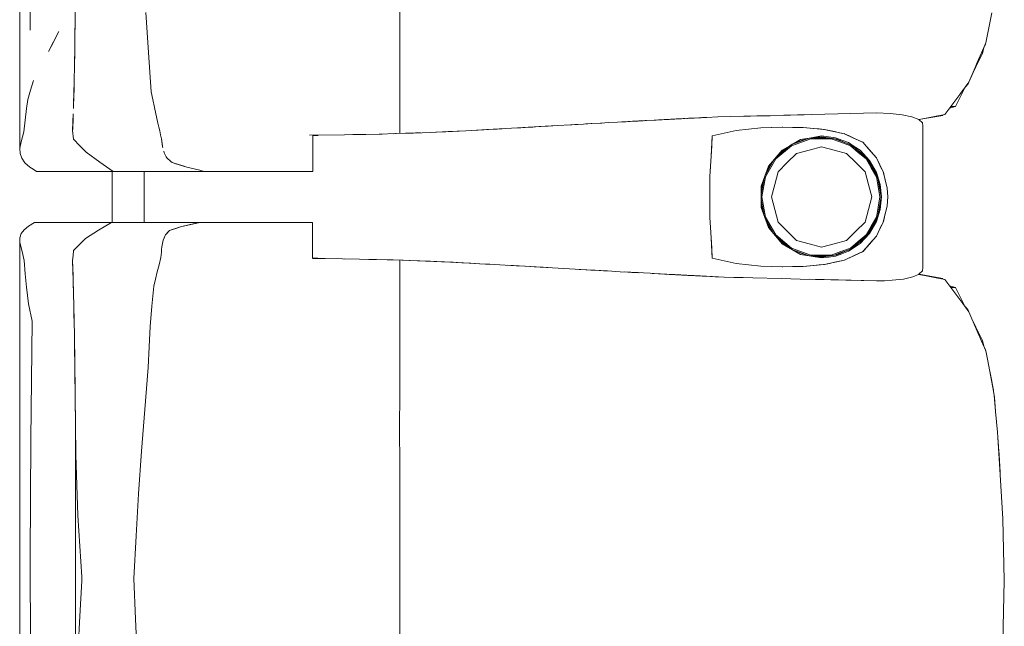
# Model space of a CAD drawing. Header units: millimetres. Extents: x -261 to 187, y -214 to 106.
# Tile 914 of 1056: x -201.013 to -200.241, y 14.721 to 15.196. Entities that reach past the tile are written whole.
import ezdxf

# ---------------------------------------------------------------- set-up
doc = ezdxf.new("R2010")
doc.units = ezdxf.units.MM
doc.header["$LTSCALE"] = 0.005
doc.header["$MEASUREMENT"] = 0
doc.layers.add('IFC-Elemento de mobília-Contorno', color=9, linetype='Continuous', lineweight=5)
doc.layers.add('IFC-Laje-Contorno', color=9, linetype='Continuous', lineweight=5)

msp = doc.modelspace()

# ---------------------------------------------------------------- linework, layer by layer
at = {"layer": 'IFC-Elemento de mobília-Contorno', "lineweight": 5}
for p, q in [((-201.01273, 15.26335), (-201.01265, 15.09573)), ((-201.00464, 15.18825), (-201.00421, 15.23505)), ((-200.71487, 15.19132), (-200.71487, 15.22579)), ((-200.96933, 15.19461), (-200.96921, 15.20487)), ((-200.9139, 15.20222), (-200.91165, 15.17071)), ((-200.25547, 15.17831), (-200.25081, 15.20184)), ((-200.96949, 15.1828), (-200.96933, 15.19461)), ((-200.96948, 15.1831), (-200.9694, 15.18975)), ((-200.71487, 15.19132), (-200.71486, 15.14941)), ((-200.25547, 15.17831), (-200.25236, 15.194)), ((-200.25392, 15.18615), (-200.25236, 15.194)), ((-200.99004, 15.17155), (-200.98206, 15.18727)), ((-200.98605, 15.17941), (-200.98206, 15.18727)), ((-200.96964, 15.171), (-200.96949, 15.1828)), ((-200.96953, 15.1796), (-200.96948, 15.1831)), ((-200.25547, 15.17831), (-200.25392, 15.18615)), ((-200.99004, 15.17155), (-200.98605, 15.17941)), ((-200.26871, 15.14753), (-200.25547, 15.17831)), ((-200.2654, 15.15523), (-200.25547, 15.17831)), ((-200.25878, 15.17061), (-200.25547, 15.17831)), ((-200.25802, 15.17003), (-200.25706, 15.17461)), ((-200.2572, 15.17394), (-200.25577, 15.17719)), ((-200.25577, 15.17719), (-200.25562, 15.17797)), ((-200.96982, 15.16009), (-200.96964, 15.171)), ((-200.96978, 15.16222), (-200.9697, 15.16759)), ((-200.91165, 15.17071), (-200.91071, 15.15539)), ((-200.26209, 15.16292), (-200.25878, 15.17061)), ((-200.26066, 15.16485), (-200.25802, 15.17003)), ((-200.25878, 15.17061), (-200.25876, 15.17067)), ((-200.97001, 15.14917), (-200.96982, 15.16009)), ((-200.96987, 15.15715), (-200.96978, 15.16222)), ((-200.26556, 15.15486), (-200.2633, 15.15967)), ((-200.2654, 15.15523), (-200.26209, 15.16292)), ((-200.2654, 15.15522), (-200.2633, 15.15967)), ((-200.2633, 15.15967), (-200.26066, 15.16485)), ((-200.2633, 15.15967), (-200.26066, 15.16485)), ((-200.91071, 15.15539), (-200.90978, 15.14007)), ((-200.26871, 15.14753), (-200.2654, 15.15523)), ((-201.0044, 15.1413), (-201.0019, 15.14879)), ((-200.97031, 15.13803), (-200.97001, 15.14917)), ((-200.97017, 15.14153), (-200.97008, 15.14654)), ((-200.71487, 15.10733), (-200.71486, 15.14941)), ((-200.27582, 15.13803), (-200.26871, 15.14753)), ((-200.27384, 15.13894), (-200.27121, 15.14412)), ((-200.27136, 15.14382), (-200.26931, 15.14637)), ((-200.27136, 15.14382), (-200.26931, 15.14637)), ((-200.27136, 15.14382), (-200.26931, 15.14637)), ((-200.27121, 15.14412), (-200.27109, 15.14435)), ((-200.26931, 15.14637), (-200.26893, 15.14724)), ((-200.26931, 15.14637), (-200.26893, 15.14724)), ((-201.00628, 15.13398), (-201.0044, 15.1413)), ((-200.97062, 15.12689), (-200.97031, 15.13803)), ((-200.97046, 15.13272), (-200.97017, 15.14153)), ((-200.90978, 15.14007), (-200.90845, 15.1339)), ((-200.27819, 15.13486), (-200.27582, 15.13803)), ((-200.27648, 15.13375), (-200.27384, 15.13894)), ((-200.27582, 15.13803), (-200.27345, 15.1412)), ((-201.00746, 15.12688), (-201.00628, 15.13398)), ((-200.90845, 15.1339), (-200.90711, 15.12773)), ((-200.28529, 15.12535), (-200.28293, 15.12852)), ((-200.28389, 15.12722), (-200.27912, 15.12857)), ((-200.28293, 15.12852), (-200.27819, 15.13486)), ((-200.28293, 15.12852), (-200.27912, 15.12857)), ((-200.27912, 15.12857), (-200.27648, 15.13375)), ((-201.00849, 15.11778), (-201.00746, 15.12688)), ((-200.971, 15.11614), (-200.97078, 15.12263)), ((-200.97091, 15.11889), (-200.97086, 15.12035)), ((-200.90711, 15.12773), (-200.90445, 15.1154)), ((-200.47408, 15.11997), (-200.46546, 15.12041)), ((-200.46546, 15.12041), (-200.45523, 15.12064)), ((-200.45523, 15.12064), (-200.445, 15.12086)), ((-200.445, 15.12086), (-200.42455, 15.12131)), ((-200.445, 15.12086), (-200.42966, 15.1212)), ((-200.445, 15.12086), (-200.43989, 15.12098)), ((-200.43989, 15.12098), (-200.43478, 15.12109)), ((-200.43478, 15.12109), (-200.42966, 15.1212)), ((-200.42966, 15.1212), (-200.42455, 15.12131)), ((-200.42455, 15.12131), (-200.41382, 15.12161)), ((-200.41382, 15.12161), (-200.40846, 15.12176)), ((-200.40846, 15.12176), (-200.39772, 15.12206)), ((-200.40846, 15.12176), (-200.40309, 15.12191)), ((-200.40309, 15.12191), (-200.39236, 15.12221)), ((-200.40309, 15.12191), (-200.39772, 15.12206)), ((-200.39236, 15.12221), (-200.38163, 15.12251)), ((-200.38163, 15.12251), (-200.34113, 15.12341)), ((-200.36138, 15.12296), (-200.34113, 15.12341)), ((-200.36138, 15.12296), (-200.35125, 15.12319)), ((-200.35125, 15.12319), (-200.34113, 15.12341)), ((-200.34113, 15.12341), (-200.33032, 15.12306)), ((-200.33032, 15.12306), (-200.32089, 15.12208)), ((-200.32089, 15.12208), (-200.31333, 15.12048)), ((-200.31333, 15.12048), (-200.308, 15.1183)), ((-200.30791, 15.11822), (-200.29707, 15.12016)), ((-200.3049, 15.11876), (-200.28923, 15.12155)), ((-200.3049, 15.11876), (-200.29707, 15.12016)), ((-200.30336, 15.11918), (-200.29551, 15.12068)), ((-200.29707, 15.12016), (-200.28923, 15.12155)), ((-200.29551, 15.12068), (-200.28766, 15.12218)), ((-200.28923, 15.12155), (-200.28892, 15.12195)), ((-200.28923, 15.12155), (-200.28892, 15.12195)), ((-200.28923, 15.12155), (-200.28894, 15.12194)), ((-200.28766, 15.12218), (-200.28529, 15.12535)), ((-201.00952, 15.10868), (-201.00849, 15.11778)), ((-200.97122, 15.10966), (-200.971, 15.11614)), ((-200.97121, 15.1109), (-200.97091, 15.11889)), ((-200.90445, 15.1154), (-200.90371, 15.11237)), ((-200.6142, 15.11222), (-200.60031, 15.11303)), ((-200.6142, 15.11222), (-200.6106, 15.11243)), ((-200.61274, 15.11231), (-200.59123, 15.11356)), ((-200.60557, 15.11272), (-200.59123, 15.11356)), ((-200.60557, 15.11272), (-200.5984, 15.11314)), ((-200.5984, 15.11314), (-200.59123, 15.11356)), ((-200.59123, 15.11356), (-200.5709, 15.11472)), ((-200.58445, 15.11394), (-200.5709, 15.11472)), ((-200.58445, 15.11394), (-200.57768, 15.11433)), ((-200.57768, 15.11433), (-200.5709, 15.11472)), ((-200.5709, 15.11472), (-200.56412, 15.11511)), ((-200.5709, 15.11472), (-200.56895, 15.11483)), ((-200.56895, 15.11483), (-200.56484, 15.11507)), ((-200.56851, 15.11486), (-200.56484, 15.11507)), ((-200.5675, 15.11491), (-200.56484, 15.11507)), ((-200.56484, 15.11507), (-200.55636, 15.11554)), ((-200.56484, 15.11507), (-200.5567, 15.11552)), ((-200.56412, 15.11511), (-200.55747, 15.11548)), ((-200.55747, 15.11548), (-200.55081, 15.11585)), ((-200.55747, 15.11548), (-200.55414, 15.11566)), ((-200.5567, 15.11552), (-200.55414, 15.11566)), ((-200.55414, 15.11566), (-200.55081, 15.11585)), ((-200.55081, 15.11585), (-200.54416, 15.11622)), ((-200.54416, 15.11622), (-200.54083, 15.11641)), ((-200.54083, 15.11641), (-200.5375, 15.11659)), ((-200.5375, 15.11659), (-200.53412, 15.11678)), ((-200.53615, 15.11667), (-200.53227, 15.11688)), ((-200.53415, 15.11678), (-200.53227, 15.11688)), ((-200.53412, 15.11678), (-200.52227, 15.11742)), ((-200.53412, 15.11678), (-200.53073, 15.11696)), ((-200.53227, 15.11688), (-200.5302, 15.11699)), ((-200.53073, 15.11696), (-200.52227, 15.11742)), ((-200.53073, 15.11696), (-200.52396, 15.11733)), ((-200.5302, 15.11699), (-200.52812, 15.11711)), ((-200.52812, 15.11711), (-200.52694, 15.11717)), ((-200.52762, 15.11713), (-200.5258, 15.11723)), ((-200.52735, 15.11715), (-200.52672, 15.11718)), ((-200.52396, 15.11733), (-200.52227, 15.11742)), ((-200.52284, 15.11739), (-200.52133, 15.11747)), ((-200.52237, 15.11741), (-200.51549, 15.11779)), ((-200.51549, 15.11779), (-200.5138, 15.11788)), ((-200.5138, 15.11788), (-200.51211, 15.11797)), ((-200.51211, 15.11797), (-200.51042, 15.11807)), ((-200.51042, 15.11807), (-200.50904, 15.11814)), ((-200.50904, 15.11814), (-200.50767, 15.11821)), ((-200.50767, 15.11821), (-200.50356, 15.11843)), ((-200.50767, 15.11821), (-200.50493, 15.11835)), ((-200.50767, 15.11821), (-200.50531, 15.11833)), ((-200.50372, 15.11842), (-200.50144, 15.11854)), ((-200.50356, 15.11843), (-200.49122, 15.11908)), ((-200.50356, 15.11843), (-200.49808, 15.11872)), ((-200.50356, 15.11843), (-200.49945, 15.11865)), ((-200.50356, 15.11843), (-200.50082, 15.11857)), ((-200.50356, 15.11843), (-200.50219, 15.1185)), ((-200.50257, 15.11848), (-200.5022, 15.1185)), ((-200.5022, 15.1185), (-200.50118, 15.11855)), ((-200.50219, 15.1185), (-200.50082, 15.11857)), ((-200.50115, 15.11855), (-200.49909, 15.11867)), ((-200.50115, 15.11855), (-200.49945, 15.11865)), ((-200.49952, 15.11864), (-200.49808, 15.11872)), ((-200.49909, 15.11867), (-200.49702, 15.11877)), ((-200.49808, 15.11872), (-200.49122, 15.11908)), ((-200.49808, 15.11872), (-200.49533, 15.11886)), ((-200.49808, 15.11872), (-200.49671, 15.11879)), ((-200.49702, 15.11877), (-200.49689, 15.11878)), ((-200.49671, 15.11879), (-200.49533, 15.11886)), ((-200.49533, 15.11886), (-200.49122, 15.11908)), ((-200.49533, 15.11886), (-200.49191, 15.11904)), ((-200.49533, 15.11886), (-200.49396, 15.11894)), ((-200.49396, 15.11894), (-200.49259, 15.11901)), ((-200.49259, 15.11901), (-200.49122, 15.11908)), ((-200.49191, 15.11904), (-200.49122, 15.11908)), ((-200.49122, 15.11908), (-200.48848, 15.11923)), ((-200.48985, 15.11915), (-200.48848, 15.11923)), ((-200.48985, 15.11915), (-200.48917, 15.11919)), ((-200.48917, 15.11919), (-200.48848, 15.11923)), ((-200.48848, 15.11923), (-200.48758, 15.11927)), ((-200.48758, 15.11927), (-200.48578, 15.11937)), ((-200.48758, 15.11927), (-200.48668, 15.11932)), ((-200.48668, 15.11932), (-200.48578, 15.11937)), ((-200.48578, 15.11937), (-200.47858, 15.11974)), ((-200.48578, 15.11937), (-200.48398, 15.11946)), ((-200.48578, 15.11937), (-200.48488, 15.11941)), ((-200.48488, 15.11941), (-200.48398, 15.11946)), ((-200.48398, 15.11946), (-200.48173, 15.11957)), ((-200.48398, 15.11946), (-200.48308, 15.1195)), ((-200.48038, 15.11965), (-200.47948, 15.11969)), ((-200.48038, 15.11965), (-200.47993, 15.11967)), ((-200.47948, 15.11969), (-200.47723, 15.11981)), ((-200.47948, 15.11969), (-200.47768, 15.11978)), ((-200.47858, 15.11974), (-200.47723, 15.11981)), ((-200.47858, 15.11974), (-200.47768, 15.11978)), ((-200.47858, 15.11974), (-200.47813, 15.11976)), ((-200.47723, 15.11981), (-200.47588, 15.11988)), ((-200.47678, 15.11983), (-200.47543, 15.1199)), ((-200.47678, 15.11983), (-200.47588, 15.11988)), ((-200.47543, 15.1199), (-200.47453, 15.11994)), ((-200.47543, 15.1199), (-200.47498, 15.11992)), ((-200.47498, 15.11992), (-200.47453, 15.11994)), ((-200.47453, 15.11994), (-200.47408, 15.11997)), ((-200.308, 15.1183), (-200.30336, 15.11918)), ((-200.308, 15.1183), (-200.3051, 15.11572)), ((-200.30791, 15.11822), (-200.3049, 15.11876)), ((-200.3051, 15.11572), (-200.30471, 15.11297)), ((-200.30473, 15.00238), (-200.30471, 15.11297)), ((-201.0116, 15.10082), (-201.01056, 15.10474)), ((-201.01056, 15.10474), (-201.00952, 15.10868)), ((-200.97122, 15.10966), (-200.97065, 15.10294)), ((-200.97121, 15.1109), (-200.97119, 15.11061)), ((-200.90371, 15.11237), (-200.90298, 15.10933)), ((-200.90298, 15.10933), (-200.90225, 15.1063)), ((-200.90225, 15.1063), (-200.90151, 15.10327)), ((-200.7855, 15.10592), (-200.75807, 15.10633)), ((-200.78305, 15.10573), (-200.78087, 15.10573)), ((-200.78305, 15.09092), (-200.78305, 15.10573)), ((-200.78087, 15.10573), (-200.77889, 15.10573)), ((-200.75817, 15.10632), (-200.74454, 15.10659)), ((-200.75156, 15.10645), (-200.74145, 15.10666)), ((-200.74454, 15.10659), (-200.73102, 15.10684)), ((-200.74145, 15.10666), (-200.72848, 15.10692)), ((-200.73102, 15.10684), (-200.71752, 15.10724)), ((-200.71957, 15.10718), (-200.71805, 15.10723)), ((-200.71805, 15.10723), (-200.71025, 15.10748)), ((-200.71752, 15.10724), (-200.70403, 15.10764)), ((-200.71025, 15.10748), (-200.70245, 15.10774)), ((-200.70403, 15.10764), (-200.69046, 15.10821)), ((-200.70245, 15.10774), (-200.69868, 15.10787)), ((-200.69046, 15.10821), (-200.67689, 15.10879)), ((-200.68649, 15.10838), (-200.67865, 15.10875)), ((-200.67865, 15.10875), (-200.6682, 15.10925)), ((-200.67689, 15.10879), (-200.66292, 15.10952)), ((-200.66292, 15.10952), (-200.64895, 15.11024)), ((-200.65477, 15.10994), (-200.64667, 15.11039)), ((-200.64895, 15.11024), (-200.64168, 15.11065)), ((-200.64667, 15.11039), (-200.63846, 15.11084)), ((-200.64667, 15.11039), (-200.63867, 15.11083)), ((-200.64168, 15.11065), (-200.62717, 15.11148)), ((-200.63867, 15.11083), (-200.63443, 15.11107)), ((-200.62717, 15.11148), (-200.61991, 15.11189)), ((-200.62717, 15.11148), (-200.62243, 15.11175)), ((-200.62243, 15.11175), (-200.6142, 15.11222)), ((-200.61991, 15.11189), (-200.61274, 15.11231)), ((-200.47078, 15.08964), (-200.46985, 15.10563)), ((-200.47031, 15.09764), (-200.46985, 15.10563)), ((-200.46985, 15.10563), (-200.45103, 15.1097)), ((-200.46985, 15.10563), (-200.46044, 15.10766)), ((-200.46044, 15.10766), (-200.45103, 15.1097)), ((-200.45103, 15.1097), (-200.43173, 15.11175)), ((-200.45103, 15.1097), (-200.44138, 15.11073)), ((-200.44138, 15.11073), (-200.43173, 15.11175)), ((-200.43173, 15.11175), (-200.41463, 15.1123)), ((-200.43173, 15.11175), (-200.42332, 15.11203)), ((-200.42332, 15.11203), (-200.4149, 15.1123)), ((-200.41495, 15.1123), (-200.40685, 15.11217)), ((-200.4149, 15.1123), (-200.41484, 15.11229)), ((-200.41463, 15.1123), (-200.3987, 15.11203)), ((-200.40685, 15.11217), (-200.39879, 15.11203)), ((-200.39879, 15.11203), (-200.3905, 15.11129)), ((-200.3987, 15.11203), (-200.39032, 15.11127)), ((-200.39553, 15.10347), (-200.38417, 15.10474)), ((-200.39237, 15.10402), (-200.38417, 15.1054)), ((-200.3905, 15.11129), (-200.38221, 15.11055)), ((-200.39032, 15.11127), (-200.38613, 15.11089)), ((-200.38613, 15.11089), (-200.38194, 15.11052)), ((-200.38417, 15.1054), (-200.37874, 15.10472)), ((-200.38417, 15.10474), (-200.37207, 15.10303)), ((-200.38252, 15.11058), (-200.38215, 15.11054)), ((-200.38221, 15.11055), (-200.36623, 15.10716)), ((-200.38194, 15.11052), (-200.37797, 15.10967)), ((-200.37874, 15.10472), (-200.37331, 15.10404)), ((-200.37797, 15.10967), (-200.37397, 15.1088)), ((-200.374, 15.10881), (-200.37003, 15.10796)), ((-200.37003, 15.10796), (-200.36606, 15.10711)), ((-200.36651, 15.10722), (-200.36606, 15.10711)), ((-200.36623, 15.10716), (-200.35901, 15.10382)), ((-200.36606, 15.10711), (-200.36242, 15.1054)), ((-200.36242, 15.1054), (-200.35878, 15.10369)), ((-201.01265, 15.09573), (-201.0116, 15.10082)), ((-200.97065, 15.10294), (-200.96561, 15.09781)), ((-200.96561, 15.09781), (-200.96056, 15.09269)), ((-200.90151, 15.10327), (-200.90135, 15.10177)), ((-200.90151, 15.10327), (-200.90085, 15.09729)), ((-200.90118, 15.10028), (-200.90101, 15.09879)), ((-200.90118, 15.10028), (-200.90085, 15.09729)), ((-200.90101, 15.09879), (-200.90085, 15.09729)), ((-200.90085, 15.09729), (-200.9005, 15.09604)), ((-200.4717, 15.07365), (-200.47031, 15.09764)), ((-200.47078, 15.08964), (-200.47031, 15.09764)), ((-200.42004, 15.08744), (-200.40773, 15.09774)), ((-200.41898, 15.0894), (-200.40977, 15.0971)), ((-200.4157, 15.09307), (-200.40717, 15.09887)), ((-200.41504, 15.09438), (-200.4078, 15.09851)), ((-200.4078, 15.09851), (-200.40056, 15.10264)), ((-200.40773, 15.09774), (-200.39265, 15.10321)), ((-200.40736, 15.09874), (-200.39381, 15.10366)), ((-200.40574, 15.09969), (-200.39553, 15.10347)), ((-200.40056, 15.10264), (-200.39237, 15.10402)), ((-200.39401, 15.09435), (-200.38417, 15.09699)), ((-200.39265, 15.10321), (-200.37662, 15.10321)), ((-200.39055, 15.10403), (-200.37913, 15.10403)), ((-200.38417, 15.09699), (-200.37433, 15.09435)), ((-200.37662, 15.10321), (-200.36909, 15.10047)), ((-200.37481, 15.10341), (-200.36882, 15.10124)), ((-200.37331, 15.10404), (-200.36818, 15.10213)), ((-200.37207, 15.10303), (-200.36083, 15.09827)), ((-200.36909, 15.10047), (-200.36155, 15.09773)), ((-200.36882, 15.10124), (-200.36197, 15.09875)), ((-200.36818, 15.10213), (-200.36306, 15.10022)), ((-200.36306, 15.10022), (-200.35851, 15.09719)), ((-200.36155, 15.09773), (-200.35539, 15.09257)), ((-200.36103, 15.09836), (-200.35488, 15.0932)), ((-200.36083, 15.09827), (-200.35118, 15.09077)), ((-200.35901, 15.10382), (-200.35178, 15.10048)), ((-200.35878, 15.10369), (-200.3515, 15.10027)), ((-200.35851, 15.09719), (-200.35397, 15.09416)), ((-200.35215, 15.10064), (-200.3515, 15.10027)), ((-200.35178, 15.10048), (-200.34912, 15.09743)), ((-200.3515, 15.10027), (-200.34891, 15.09727)), ((-200.34912, 15.09743), (-200.34113, 15.08827)), ((-200.34891, 15.09727), (-200.34372, 15.09127)), ((-200.34891, 15.09727), (-200.34631, 15.09427)), ((-201.01265, 15.09573), (-201.0125, 15.09162)), ((-201.0125, 15.09162), (-201.01113, 15.08791)), ((-200.96056, 15.09269), (-200.95002, 15.08484)), ((-200.89982, 15.09352), (-200.89948, 15.09226)), ((-200.89948, 15.09226), (-200.89899, 15.09124)), ((-200.89899, 15.09124), (-200.8985, 15.09021)), ((-200.8985, 15.09021), (-200.89801, 15.08918)), ((-200.78305, 15.07768), (-200.78305, 15.09092)), ((-200.4717, 15.07365), (-200.47078, 15.08964)), ((-200.47124, 15.08165), (-200.47078, 15.08964)), ((-200.42578, 15.08164), (-200.41504, 15.09438)), ((-200.42332, 15.08455), (-200.4157, 15.09307)), ((-200.41105, 15.08452), (-200.40385, 15.09172)), ((-200.40385, 15.09172), (-200.39401, 15.09435)), ((-200.37433, 15.09435), (-200.3645, 15.09172)), ((-200.3645, 15.09172), (-200.3573, 15.08452)), ((-200.35539, 15.09257), (-200.34923, 15.08742)), ((-200.35488, 15.0932), (-200.34978, 15.08893)), ((-200.35397, 15.09416), (-200.34653, 15.08619)), ((-200.35118, 15.09077), (-200.34378, 15.08105)), ((-200.34631, 15.09427), (-200.34372, 15.09127)), ((-200.34372, 15.09127), (-200.34113, 15.08827)), ((-201.01113, 15.08791), (-201.00864, 15.08435)), ((-201.00864, 15.08435), (-201.0048, 15.08095)), ((-200.95002, 15.08484), (-200.93951, 15.07768)), ((-200.89801, 15.08918), (-200.89752, 15.08816)), ((-200.89752, 15.08816), (-200.89421, 15.08546)), ((-200.89752, 15.08816), (-200.89642, 15.08726)), ((-200.89642, 15.08726), (-200.89531, 15.08636)), ((-200.89531, 15.08636), (-200.89421, 15.08546)), ((-200.89421, 15.08546), (-200.8931, 15.08456)), ((-200.8931, 15.08456), (-200.8817, 15.08105)), ((-200.8931, 15.08456), (-200.89025, 15.08368)), ((-200.89025, 15.08368), (-200.8817, 15.08105)), ((-200.8874, 15.08281), (-200.8817, 15.08105)), ((-200.8874, 15.08281), (-200.88454, 15.08193)), ((-200.88454, 15.08193), (-200.8817, 15.08105)), ((-200.4717, 15.07365), (-200.47124, 15.08165)), ((-200.42864, 15.07381), (-200.42578, 15.08164)), ((-200.42823, 15.07495), (-200.42148, 15.0866)), ((-200.42811, 15.0735), (-200.42004, 15.08744)), ((-200.42785, 15.07597), (-200.42329, 15.08459)), ((-200.41825, 15.07731), (-200.41105, 15.08452)), ((-200.3573, 15.08452), (-200.35009, 15.07731)), ((-200.34923, 15.08742), (-200.3452, 15.08045)), ((-200.34726, 15.08562), (-200.34451, 15.08087)), ((-200.34653, 15.08619), (-200.34113, 15.07679)), ((-200.34113, 15.08827), (-200.33983, 15.08558)), ((-200.34113, 15.08827), (-200.33843, 15.08262)), ((-200.34113, 15.08827), (-200.33978, 15.08544)), ((-200.33983, 15.08558), (-200.33852, 15.08288)), ((-200.33978, 15.08544), (-200.33843, 15.08262)), ((-200.33852, 15.08288), (-200.33722, 15.08019)), ((-200.33843, 15.08262), (-200.33572, 15.07697)), ((-200.33843, 15.08262), (-200.33707, 15.07979)), ((-201.0048, 15.08095), (-201.00214, 15.07932)), ((-201.00214, 15.07932), (-200.99948, 15.07768)), ((-200.99948, 15.07768), (-200.93951, 15.07768)), ((-200.93951, 15.07768), (-200.89824, 15.07768)), ((-200.91528, 15.0376), (-200.91528, 15.07768)), ((-200.89824, 15.07768), (-200.86818, 15.07768)), ((-200.8817, 15.08105), (-200.87156, 15.07852)), ((-200.87831, 15.08021), (-200.87156, 15.07852)), ((-200.87156, 15.07852), (-200.86818, 15.07768)), ((-200.86818, 15.07768), (-200.8662, 15.07768)), ((-200.8662, 15.07768), (-200.86424, 15.07768)), ((-200.86424, 15.07768), (-200.86231, 15.07768)), ((-200.86231, 15.07768), (-200.86039, 15.07768)), ((-200.86039, 15.07768), (-200.85847, 15.07768)), ((-200.85847, 15.07768), (-200.85655, 15.07768)), ((-200.85655, 15.07768), (-200.85462, 15.07768)), ((-200.85462, 15.07768), (-200.85267, 15.07768)), ((-200.85267, 15.07768), (-200.85069, 15.07768)), ((-200.85069, 15.07768), (-200.84868, 15.07768)), ((-200.84868, 15.07768), (-200.84662, 15.07768)), ((-200.84662, 15.07768), (-200.84452, 15.07768)), ((-200.84452, 15.07768), (-200.84236, 15.07768)), ((-200.84236, 15.07768), (-200.84018, 15.07768)), ((-200.84018, 15.07768), (-200.83798, 15.07768)), ((-200.83798, 15.07768), (-200.83579, 15.07768)), ((-200.83579, 15.07768), (-200.83364, 15.07768)), ((-200.83364, 15.07768), (-200.83154, 15.07768)), ((-200.83154, 15.07768), (-200.8295, 15.07768)), ((-200.8295, 15.07768), (-200.82756, 15.07768)), ((-200.82756, 15.07768), (-200.82573, 15.07768)), ((-200.82573, 15.07768), (-200.824, 15.07768)), ((-200.824, 15.07768), (-200.82234, 15.07768)), ((-200.82234, 15.07768), (-200.82072, 15.07768)), ((-200.82072, 15.07768), (-200.8191, 15.07768)), ((-200.8191, 15.07768), (-200.81744, 15.07768)), ((-200.81744, 15.07768), (-200.81573, 15.07768)), ((-200.81573, 15.07768), (-200.81391, 15.07768)), ((-200.81391, 15.07768), (-200.81197, 15.07768)), ((-200.81197, 15.07768), (-200.8099, 15.07768)), ((-200.8099, 15.07768), (-200.80771, 15.07768)), ((-200.80771, 15.07768), (-200.80542, 15.07768)), ((-200.80542, 15.07768), (-200.80305, 15.07768)), ((-200.80305, 15.07768), (-200.8006, 15.07768)), ((-200.8006, 15.07768), (-200.79809, 15.07768)), ((-200.79809, 15.07768), (-200.79553, 15.07768)), ((-200.79553, 15.07768), (-200.79295, 15.07768)), ((-200.79295, 15.07768), (-200.79037, 15.07768)), ((-200.79037, 15.07768), (-200.78784, 15.07768)), ((-200.78784, 15.07768), (-200.78539, 15.07768)), ((-200.78539, 15.07768), (-200.78305, 15.07768)), ((-200.42089, 15.06748), (-200.41825, 15.07731)), ((-200.35009, 15.07731), (-200.34746, 15.06748)), ((-200.3452, 15.08045), (-200.34118, 15.0735)), ((-200.34451, 15.08087), (-200.34174, 15.07608)), ((-200.34378, 15.08105), (-200.33914, 15.06975)), ((-200.34113, 15.07679), (-200.33819, 15.06743)), ((-200.33722, 15.08019), (-200.33591, 15.0775)), ((-200.33591, 15.0775), (-200.33275, 15.06453)), ((-200.33572, 15.07697), (-200.33423, 15.07075)), ((-200.4717, 15.05764), (-200.4717, 15.07365)), ((-200.43151, 15.06597), (-200.42864, 15.07381)), ((-200.43141, 15.05958), (-200.42914, 15.07246)), ((-200.43141, 15.06335), (-200.42919, 15.07232)), ((-200.43092, 15.05764), (-200.42811, 15.0735)), ((-200.42352, 15.05764), (-200.42089, 15.06748)), ((-200.34746, 15.06748), (-200.34482, 15.05764)), ((-200.34118, 15.0735), (-200.33978, 15.06557)), ((-200.34012, 15.07214), (-200.33898, 15.06571)), ((-200.33914, 15.06975), (-200.33755, 15.05764)), ((-200.33819, 15.06743), (-200.3372, 15.05763)), ((-200.33451, 15.07173), (-200.33423, 15.07075)), ((-200.33433, 15.07101), (-200.33354, 15.06777)), ((-200.33429, 15.07096), (-200.33381, 15.06892)), ((-200.33423, 15.07075), (-200.33275, 15.06453)), ((-200.33381, 15.06892), (-200.33275, 15.06453)), ((-200.33376, 15.06866), (-200.33375, 15.06865)), ((-200.33354, 15.06777), (-200.33275, 15.06453)), ((-200.43151, 15.06597), (-200.4315, 15.04929)), ((-200.43141, 15.05192), (-200.43141, 15.06335)), ((-200.33978, 15.06557), (-200.33838, 15.05764)), ((-200.33898, 15.06571), (-200.33756, 15.05764)), ((-200.33275, 15.06453), (-200.33217, 15.05763)), ((-200.4717, 15.04162), (-200.4717, 15.05764)), ((-200.43141, 15.0557), (-200.42913, 15.04281)), ((-200.43141, 15.05192), (-200.42918, 15.04293)), ((-200.43092, 15.05764), (-200.42811, 15.04177)), ((-200.42352, 15.05764), (-200.42089, 15.0478)), ((-200.34746, 15.0478), (-200.34482, 15.05764)), ((-200.34012, 15.04314), (-200.33861, 15.05166)), ((-200.33978, 15.04971), (-200.33838, 15.05764)), ((-200.33914, 15.04553), (-200.33755, 15.05764)), ((-200.33861, 15.05166), (-200.33756, 15.05764)), ((-200.3382, 15.04783), (-200.3372, 15.05763)), ((-200.33423, 15.04453), (-200.33275, 15.05075)), ((-200.33381, 15.04635), (-200.33275, 15.05075)), ((-200.33354, 15.04751), (-200.33275, 15.05075)), ((-200.33275, 15.05075), (-200.33217, 15.05763)), ((-200.4315, 15.04929), (-200.42578, 15.03363)), ((-200.42089, 15.0478), (-200.41825, 15.03796)), ((-200.35009, 15.03796), (-200.34746, 15.0478)), ((-200.34378, 15.03423), (-200.33914, 15.04553)), ((-200.34118, 15.04178), (-200.33978, 15.04971)), ((-200.34113, 15.03849), (-200.3382, 15.04783)), ((-200.33591, 15.03778), (-200.33354, 15.04751)), ((-200.33572, 15.0383), (-200.33423, 15.04453)), ((-200.3345, 15.04356), (-200.33423, 15.04453)), ((-200.33433, 15.04426), (-200.33354, 15.04751)), ((-200.33433, 15.04426), (-200.33432, 15.04429)), ((-200.3343, 15.04429), (-200.33381, 15.04635)), ((-201.00591, 15.03481), (-201.00104, 15.0376)), ((-201.00104, 15.0376), (-200.94079, 15.0376)), ((-200.9509, 15.03167), (-200.94079, 15.0376)), ((-200.94079, 15.0376), (-200.87164, 15.0376)), ((-200.92554, 15.0376), (-200.91528, 15.0376)), ((-200.88667, 15.03427), (-200.87164, 15.0376)), ((-200.88667, 15.03427), (-200.87915, 15.03594)), ((-200.87915, 15.03594), (-200.8754, 15.03677)), ((-200.8754, 15.03677), (-200.87164, 15.0376)), ((-200.87333, 15.0376), (-200.87032, 15.0376)), ((-200.87164, 15.0376), (-200.86966, 15.0376)), ((-200.87032, 15.0376), (-200.8675, 15.0376)), ((-200.86966, 15.0376), (-200.86769, 15.0376)), ((-200.86769, 15.0376), (-200.86573, 15.0376)), ((-200.86573, 15.0376), (-200.86379, 15.0376)), ((-200.86379, 15.0376), (-200.86188, 15.0376)), ((-200.86188, 15.0376), (-200.85997, 15.0376)), ((-200.85997, 15.0376), (-200.85807, 15.0376)), ((-200.85807, 15.0376), (-200.85616, 15.0376)), ((-200.85616, 15.0376), (-200.85424, 15.0376)), ((-200.85424, 15.0376), (-200.8523, 15.0376)), ((-200.8523, 15.0376), (-200.85033, 15.0376)), ((-200.85033, 15.0376), (-200.84832, 15.0376)), ((-200.84832, 15.0376), (-200.84627, 15.0376)), ((-200.84627, 15.0376), (-200.84418, 15.0376)), ((-200.84418, 15.0376), (-200.84203, 15.0376)), ((-200.84203, 15.0376), (-200.83986, 15.0376)), ((-200.83986, 15.0376), (-200.83768, 15.0376)), ((-200.83768, 15.0376), (-200.83551, 15.0376)), ((-200.83551, 15.0376), (-200.83338, 15.0376)), ((-200.83338, 15.0376), (-200.83129, 15.0376)), ((-200.83129, 15.0376), (-200.82929, 15.0376)), ((-200.82929, 15.0376), (-200.82737, 15.0376)), ((-200.82737, 15.0376), (-200.82556, 15.0376)), ((-200.82556, 15.0376), (-200.82386, 15.0376)), ((-200.82386, 15.0376), (-200.82221, 15.0376)), ((-200.82221, 15.0376), (-200.8206, 15.0376)), ((-200.8206, 15.0376), (-200.81899, 15.0376)), ((-200.81899, 15.0376), (-200.81735, 15.0376)), ((-200.81735, 15.0376), (-200.81564, 15.0376)), ((-200.81564, 15.0376), (-200.81383, 15.0376)), ((-200.81383, 15.0376), (-200.8119, 15.0376)), ((-200.8119, 15.0376), (-200.80984, 15.0376)), ((-200.80984, 15.0376), (-200.80766, 15.0376)), ((-200.80766, 15.0376), (-200.80539, 15.0376)), ((-200.80539, 15.0376), (-200.80303, 15.0376)), ((-200.80303, 15.0376), (-200.8006, 15.0376)), ((-200.8006, 15.0376), (-200.79811, 15.0376)), ((-200.79811, 15.0376), (-200.79557, 15.0376)), ((-200.79557, 15.0376), (-200.79301, 15.0376)), ((-200.79301, 15.0376), (-200.79044, 15.0376)), ((-200.79044, 15.0376), (-200.78793, 15.0376)), ((-200.78793, 15.0376), (-200.78549, 15.0376)), ((-200.78549, 15.0376), (-200.78317, 15.0376)), ((-200.78317, 15.02435), (-200.78317, 15.0376)), ((-200.4717, 15.04162), (-200.47124, 15.03363)), ((-200.42823, 15.04032), (-200.42148, 15.02867)), ((-200.42811, 15.04177), (-200.42004, 15.02784)), ((-200.42786, 15.03933), (-200.42332, 15.03073)), ((-200.41825, 15.03796), (-200.41105, 15.03076)), ((-200.3573, 15.03076), (-200.35009, 15.03796)), ((-200.34653, 15.02908), (-200.34113, 15.03849)), ((-200.3452, 15.03482), (-200.34118, 15.04178)), ((-200.34451, 15.03441), (-200.34174, 15.03919)), ((-200.33843, 15.03266), (-200.33572, 15.0383)), ((-200.33843, 15.03266), (-200.33707, 15.03548)), ((-200.33722, 15.03509), (-200.33591, 15.03778)), ((-201.01264, 15.02558), (-201.01149, 15.02891)), ((-201.01149, 15.02891), (-201.0093, 15.03194)), ((-201.0093, 15.03194), (-201.00591, 15.03481)), ((-200.96105, 15.02499), (-200.9509, 15.03167)), ((-200.89887, 15.02686), (-200.89844, 15.02788)), ((-200.89844, 15.02788), (-200.89769, 15.02877)), ((-200.89769, 15.02877), (-200.89544, 15.03143)), ((-200.89769, 15.02877), (-200.89694, 15.02966)), ((-200.89694, 15.02966), (-200.89619, 15.03054)), ((-200.89619, 15.03054), (-200.89544, 15.03143)), ((-200.89544, 15.03143), (-200.88667, 15.03427)), ((-200.89544, 15.03143), (-200.88886, 15.03356)), ((-200.89544, 15.03143), (-200.89325, 15.03214)), ((-200.89325, 15.03214), (-200.88886, 15.03356)), ((-200.88886, 15.03356), (-200.88667, 15.03427)), ((-200.47124, 15.03363), (-200.47078, 15.02563)), ((-200.47124, 15.03363), (-200.47031, 15.01764)), ((-200.42578, 15.03363), (-200.4204, 15.02726)), ((-200.42332, 15.03073), (-200.4157, 15.02221)), ((-200.42004, 15.02784), (-200.40773, 15.01754)), ((-200.41105, 15.03076), (-200.40385, 15.02356)), ((-200.3645, 15.02356), (-200.3573, 15.03076)), ((-200.35539, 15.0227), (-200.34923, 15.02786)), ((-200.35397, 15.02112), (-200.34653, 15.02908)), ((-200.35118, 15.0245), (-200.34378, 15.03423)), ((-200.34923, 15.02786), (-200.3452, 15.03482)), ((-200.34725, 15.02966), (-200.34451, 15.03441)), ((-200.34113, 15.02701), (-200.33843, 15.03266)), ((-200.34113, 15.02701), (-200.33978, 15.02983)), ((-200.34113, 15.02701), (-200.33983, 15.0297)), ((-200.33983, 15.0297), (-200.33852, 15.03239)), ((-200.33978, 15.02983), (-200.33843, 15.03266)), ((-200.33852, 15.03239), (-200.33722, 15.03509)), ((-201.01274, 14.87215), (-201.01264, 15.02558)), ((-201.01264, 15.02558), (-201.01255, 15.02189)), ((-201.01255, 15.02189), (-201.01135, 15.01703)), ((-200.97065, 15.01575), (-200.96585, 15.02037)), ((-200.96585, 15.02037), (-200.96105, 15.02499)), ((-200.90127, 15.01849), (-200.90072, 15.02114)), ((-200.90072, 15.02114), (-200.90017, 15.0238)), ((-200.90017, 15.0238), (-200.89887, 15.02686)), ((-200.90017, 15.0238), (-200.89931, 15.02584)), ((-200.90017, 15.0238), (-200.89974, 15.02482)), ((-200.89974, 15.02482), (-200.89931, 15.02584)), ((-200.78317, 15.00955), (-200.78317, 15.02435)), ((-200.47078, 15.02563), (-200.47077, 15.02546)), ((-200.47078, 15.02563), (-200.47013, 15.01457)), ((-200.47078, 15.02563), (-200.47031, 15.01764)), ((-200.4204, 15.02726), (-200.41502, 15.02088)), ((-200.41898, 15.02588), (-200.40977, 15.01818)), ((-200.4157, 15.02221), (-200.40719, 15.01642)), ((-200.41502, 15.02088), (-200.40056, 15.01264)), ((-200.40385, 15.02356), (-200.39401, 15.02093)), ((-200.39401, 15.02093), (-200.38417, 15.01829)), ((-200.38417, 15.01829), (-200.37433, 15.02093)), ((-200.37433, 15.02093), (-200.3645, 15.02356)), ((-200.36155, 15.01754), (-200.35539, 15.0227)), ((-200.36104, 15.01692), (-200.35488, 15.02208)), ((-200.36083, 15.01701), (-200.35118, 15.0245)), ((-200.35851, 15.01809), (-200.35397, 15.02112)), ((-200.35488, 15.02208), (-200.34978, 15.02634)), ((-200.34912, 15.01785), (-200.34646, 15.0209)), ((-200.34891, 15.01801), (-200.34631, 15.02101)), ((-200.34646, 15.0209), (-200.34113, 15.02701)), ((-200.34631, 15.02101), (-200.34372, 15.024)), ((-200.34372, 15.024), (-200.34113, 15.02701)), ((-201.01135, 15.01703), (-201.01028, 15.01245)), ((-201.01028, 15.01245), (-201.00922, 15.00788)), ((-200.97094, 15.01183), (-200.97065, 15.01575)), ((-200.97094, 15.01175), (-200.97065, 15.01575)), ((-200.90216, 15.01008), (-200.90193, 15.01218)), ((-200.90193, 15.01218), (-200.90171, 15.01428)), ((-200.90171, 15.01428), (-200.90149, 15.01638)), ((-200.90149, 15.01638), (-200.90127, 15.01849)), ((-200.47031, 15.01764), (-200.46985, 15.00964)), ((-200.47013, 15.01457), (-200.46985, 15.00964)), ((-200.40773, 15.01754), (-200.39265, 15.01207)), ((-200.40745, 15.01657), (-200.39381, 15.01161)), ((-200.40573, 15.01558), (-200.39553, 15.01181)), ((-200.40056, 15.01264), (-200.39234, 15.01125)), ((-200.39265, 15.01207), (-200.37662, 15.01207)), ((-200.38417, 15.01054), (-200.37207, 15.01225)), ((-200.37662, 15.01207), (-200.36909, 15.01481)), ((-200.37483, 15.01186), (-200.36882, 15.01404)), ((-200.37331, 15.01124), (-200.36818, 15.01315)), ((-200.37207, 15.01225), (-200.36083, 15.01701)), ((-200.36909, 15.01481), (-200.36155, 15.01754)), ((-200.36882, 15.01404), (-200.36189, 15.01656)), ((-200.36818, 15.01315), (-200.36306, 15.01506)), ((-200.36306, 15.01506), (-200.35851, 15.01809)), ((-200.35901, 15.01146), (-200.35178, 15.0148)), ((-200.35878, 15.01158), (-200.3515, 15.015)), ((-200.35215, 15.01463), (-200.35172, 15.01488)), ((-200.35178, 15.0148), (-200.34912, 15.01785)), ((-200.3515, 15.015), (-200.34891, 15.01801)), ((-201.00922, 15.00788), (-201.00834, 14.99741)), ((-200.97122, 15.00792), (-200.97094, 15.01183)), ((-200.97122, 15.00776), (-200.97094, 15.01175)), ((-200.97122, 15.00776), (-200.97087, 14.99571)), ((-200.97122, 15.00776), (-200.97099, 14.99973)), ((-200.90493, 14.9989), (-200.90354, 15.00449)), ((-200.90354, 15.00449), (-200.90216, 15.01008)), ((-200.78317, 15.00955), (-200.78098, 15.00955)), ((-200.78317, 15.00949), (-200.77338, 15.00935)), ((-200.78098, 15.00955), (-200.77898, 15.00955)), ((-200.77338, 15.00935), (-200.7598, 15.00915)), ((-200.7598, 15.00915), (-200.74647, 15.0089)), ((-200.75798, 15.0091), (-200.74647, 15.0089)), ((-200.74647, 15.0089), (-200.73315, 15.00865)), ((-200.73898, 15.00876), (-200.72474, 15.00838)), ((-200.73315, 15.00865), (-200.71987, 15.00827)), ((-200.72474, 15.00838), (-200.71213, 15.00805)), ((-200.71987, 15.00827), (-200.70659, 15.00789)), ((-200.71487, 15.00813), (-200.71486, 14.97529)), ((-200.70712, 15.0079), (-200.69069, 15.00721)), ((-200.70712, 15.0079), (-200.67557, 15.00656)), ((-200.70659, 15.00789), (-200.69319, 15.00733)), ((-200.69319, 15.00733), (-200.67978, 15.00678)), ((-200.69069, 15.00721), (-200.67557, 15.00656)), ((-200.69069, 15.00721), (-200.68213, 15.00684)), ((-200.68213, 15.00684), (-200.67563, 15.00656)), ((-200.67978, 15.00678), (-200.666, 15.00607)), ((-200.67978, 15.00678), (-200.67289, 15.00642)), ((-200.67289, 15.00642), (-200.666, 15.00607)), ((-200.66613, 15.00608), (-200.66492, 15.00601)), ((-200.666, 15.00607), (-200.65911, 15.00571)), ((-200.66492, 15.00601), (-200.65625, 15.00555)), ((-200.65911, 15.00571), (-200.65222, 15.00536)), ((-200.65625, 15.00555), (-200.64759, 15.00509)), ((-200.65222, 15.00536), (-200.64508, 15.00495)), ((-200.64759, 15.00509), (-200.64418, 15.0049)), ((-200.64508, 15.00495), (-200.62367, 15.00375)), ((-200.46985, 15.00964), (-200.45108, 15.00559)), ((-200.46985, 15.00964), (-200.46046, 15.00762)), ((-200.46046, 15.00762), (-200.45108, 15.00559)), ((-200.45108, 15.00559), (-200.43173, 15.00352)), ((-200.45108, 15.00559), (-200.4414, 15.00455)), ((-200.4414, 15.00455), (-200.43173, 15.00352)), ((-200.39553, 15.01181), (-200.38417, 15.01054)), ((-200.39237, 15.01126), (-200.38417, 15.00988)), ((-200.39056, 15.01125), (-200.3791, 15.01126)), ((-200.3905, 15.00399), (-200.38221, 15.00472)), ((-200.39032, 15.00401), (-200.38613, 15.00438)), ((-200.38613, 15.00438), (-200.38194, 15.00476)), ((-200.38417, 15.00988), (-200.37874, 15.01056)), ((-200.38276, 15.00468), (-200.38194, 15.00476)), ((-200.38221, 15.00472), (-200.36623, 15.00812)), ((-200.38194, 15.00476), (-200.37797, 15.00561)), ((-200.37874, 15.01056), (-200.37331, 15.01124)), ((-200.37797, 15.00561), (-200.37397, 15.00647)), ((-200.374, 15.00646), (-200.37003, 15.00731)), ((-200.37003, 15.00731), (-200.36606, 15.00816)), ((-200.36651, 15.00806), (-200.36606, 15.00816)), ((-200.36623, 15.00812), (-200.35901, 15.01146)), ((-200.36606, 15.00816), (-200.36242, 15.00988)), ((-200.36242, 15.00988), (-200.35878, 15.01158)), ((-201.00834, 14.99741), (-201.00746, 14.98693)), ((-200.971, 15.00013), (-200.97077, 14.99233)), ((-200.97092, 14.99751), (-200.97087, 14.99571)), ((-200.90632, 14.99331), (-200.90493, 14.9989)), ((-200.6301, 15.00411), (-200.62127, 15.0036)), ((-200.6301, 15.00411), (-200.62367, 15.00375)), ((-200.62367, 15.00375), (-200.61655, 15.00334)), ((-200.62127, 15.0036), (-200.61243, 15.0031)), ((-200.61655, 15.00334), (-200.60944, 15.00292)), ((-200.61655, 15.00334), (-200.5952, 15.0021)), ((-200.61243, 15.0031), (-200.60936, 15.00292)), ((-200.60944, 15.00292), (-200.60232, 15.00251)), ((-200.60944, 15.00292), (-200.5952, 15.0021)), ((-200.60232, 15.00251), (-200.5952, 15.0021)), ((-200.5952, 15.0021), (-200.58176, 15.00132)), ((-200.58176, 15.00132), (-200.56831, 15.00055)), ((-200.57408, 15.00088), (-200.56816, 15.00054)), ((-200.56891, 15.00059), (-200.56816, 15.00054)), ((-200.56831, 15.00055), (-200.56504, 15.00037)), ((-200.56816, 15.00054), (-200.56247, 15.00022)), ((-200.56816, 15.00054), (-200.56395, 15.00031)), ((-200.56504, 15.00037), (-200.56176, 15.00018)), ((-200.56176, 15.00018), (-200.54866, 14.99945)), ((-200.55848, 15), (-200.55521, 14.99982)), ((-200.55521, 14.99982), (-200.55193, 14.99964)), ((-200.54866, 14.99945), (-200.54538, 14.99927)), ((-200.54538, 14.99927), (-200.54211, 14.99908)), ((-200.54211, 14.99908), (-200.52365, 14.99808)), ((-200.53875, 14.9989), (-200.53539, 14.99872)), ((-200.53875, 14.9989), (-200.52365, 14.99808)), ((-200.53539, 14.99872), (-200.52868, 14.99835)), ((-200.53539, 14.99872), (-200.53282, 14.99858)), ((-200.53539, 14.99872), (-200.53204, 14.99854)), ((-200.53282, 14.99858), (-200.53058, 14.99845)), ((-200.53204, 14.99854), (-200.52868, 14.99835)), ((-200.53058, 14.99845), (-200.52835, 14.99833)), ((-200.52916, 14.99837), (-200.52804, 14.99832)), ((-200.52898, 14.99837), (-200.52778, 14.9983)), ((-200.52892, 14.99837), (-200.52805, 14.99832)), ((-200.52868, 14.99835), (-200.52761, 14.99829)), ((-200.52868, 14.99835), (-200.52365, 14.99808)), ((-200.52835, 14.99833), (-200.5271, 14.99826)), ((-200.52365, 14.99808), (-200.51862, 14.9978)), ((-200.51862, 14.9978), (-200.51694, 14.99771)), ((-200.51694, 14.99771), (-200.51526, 14.99762)), ((-200.51526, 14.99762), (-200.51197, 14.99745)), ((-200.51197, 14.99745), (-200.50042, 14.99683)), ((-200.51197, 14.99745), (-200.49382, 14.99648)), ((-200.51197, 14.99745), (-200.50867, 14.99727)), ((-200.51197, 14.99745), (-200.51032, 14.99736)), ((-200.51197, 14.99745), (-200.50702, 14.99718)), ((-200.51032, 14.99736), (-200.50867, 14.99727)), ((-200.50702, 14.99718), (-200.50042, 14.99683)), ((-200.50702, 14.99718), (-200.50537, 14.99709)), ((-200.50702, 14.99718), (-200.50372, 14.99701)), ((-200.50537, 14.99709), (-200.50207, 14.99692)), ((-200.50372, 14.99701), (-200.50042, 14.99683)), ((-200.50362, 14.997), (-200.5028, 14.99696)), ((-200.50332, 14.99699), (-200.50151, 14.99689)), ((-200.50207, 14.99692), (-200.50042, 14.99683)), ((-200.50171, 14.9969), (-200.50039, 14.99683)), ((-200.50151, 14.99689), (-200.49927, 14.99677)), ((-200.50151, 14.99689), (-200.50039, 14.99683)), ((-200.50044, 14.99683), (-200.50039, 14.99683)), ((-200.50042, 14.99683), (-200.49712, 14.99666)), ((-200.50042, 14.99683), (-200.49382, 14.99648)), ((-200.50039, 14.99683), (-200.49927, 14.99677)), ((-200.49927, 14.99677), (-200.49815, 14.99671)), ((-200.49927, 14.99677), (-200.49703, 14.99665)), ((-200.49877, 14.99675), (-200.49712, 14.99666)), ((-200.49816, 14.99671), (-200.49703, 14.99665)), ((-200.49712, 14.99666), (-200.49582, 14.99659)), ((-200.49712, 14.99666), (-200.49382, 14.99648)), ((-200.49703, 14.99665), (-200.49461, 14.99653)), ((-200.43173, 15.00352), (-200.41463, 15.00297)), ((-200.43173, 15.00352), (-200.41483, 15.00297)), ((-200.41495, 15.00298), (-200.40685, 15.00311)), ((-200.4149, 15.00298), (-200.41484, 15.00298)), ((-200.41463, 15.00297), (-200.3987, 15.00325)), ((-200.40685, 15.00311), (-200.39879, 15.00325)), ((-200.39879, 15.00325), (-200.3905, 15.00399)), ((-200.3987, 15.00325), (-200.39032, 15.00401)), ((-200.31274, 14.99498), (-200.30772, 14.99715)), ((-200.30807, 14.997), (-200.30336, 14.9961)), ((-200.30793, 14.99705), (-200.3049, 14.99652)), ((-200.30783, 14.99704), (-200.30502, 14.99968)), ((-200.30783, 14.99704), (-200.28923, 14.99372)), ((-200.30502, 14.99968), (-200.30473, 15.00238)), ((-200.97087, 14.99571), (-200.97075, 14.9917)), ((-200.97077, 14.99233), (-200.97052, 14.98214)), ((-200.97075, 14.9917), (-200.9705, 14.9809)), ((-200.90771, 14.98771), (-200.90632, 14.99331)), ((-200.49582, 14.99659), (-200.49461, 14.99653)), ((-200.49461, 14.99653), (-200.4934, 14.99646)), ((-200.49461, 14.99653), (-200.49219, 14.9964)), ((-200.49382, 14.99648), (-200.4897, 14.99627)), ((-200.49382, 14.99648), (-200.49217, 14.99639)), ((-200.49382, 14.99648), (-200.49053, 14.99631)), ((-200.49217, 14.99639), (-200.49135, 14.99635)), ((-200.49135, 14.99635), (-200.49053, 14.99631)), ((-200.4897, 14.99627), (-200.48887, 14.99622)), ((-200.48887, 14.99622), (-200.48749, 14.99615)), ((-200.48749, 14.99615), (-200.4861, 14.99608)), ((-200.4861, 14.99608), (-200.48541, 14.99604)), ((-200.48541, 14.99604), (-200.48402, 14.99597)), ((-200.48471, 14.99601), (-200.48333, 14.99594)), ((-200.48402, 14.99597), (-200.48263, 14.9959)), ((-200.48263, 14.9959), (-200.48125, 14.99583)), ((-200.48263, 14.9959), (-200.48194, 14.99587)), ((-200.48263, 14.9959), (-200.48055, 14.9958)), ((-200.48125, 14.99583), (-200.48055, 14.9958)), ((-200.48125, 14.99583), (-200.47986, 14.99576)), ((-200.47986, 14.99576), (-200.47917, 14.99572)), ((-200.47917, 14.99572), (-200.47778, 14.99565)), ((-200.47778, 14.99565), (-200.4747, 14.9955)), ((-200.4747, 14.9955), (-200.46761, 14.99514)), ((-200.47415, 14.99547), (-200.46052, 14.99477)), ((-200.47146, 14.99533), (-200.46052, 14.99477)), ((-200.47054, 14.99528), (-200.46052, 14.99477)), ((-200.46761, 14.99514), (-200.46052, 14.99477)), ((-200.46052, 14.99477), (-200.45306, 14.99459)), ((-200.45306, 14.99459), (-200.44559, 14.99441)), ((-200.45306, 14.99459), (-200.43813, 14.99423)), ((-200.44559, 14.99441), (-200.43813, 14.99423)), ((-200.43813, 14.99423), (-200.41574, 14.99368)), ((-200.41574, 14.99368), (-200.40828, 14.9935)), ((-200.40828, 14.9935), (-200.40081, 14.99332)), ((-200.40081, 14.99332), (-200.37097, 14.99259)), ((-200.40081, 14.99332), (-200.34113, 14.99186)), ((-200.39335, 14.99314), (-200.38589, 14.99295)), ((-200.39335, 14.99314), (-200.37097, 14.99259)), ((-200.38589, 14.99295), (-200.37097, 14.99259)), ((-200.37097, 14.99259), (-200.34113, 14.99186)), ((-200.34113, 14.99186), (-200.33481, 14.992)), ((-200.33481, 14.992), (-200.3289, 14.99232)), ((-200.3289, 14.99232), (-200.3199, 14.99335)), ((-200.3199, 14.99335), (-200.31274, 14.99498)), ((-200.3049, 14.99652), (-200.29707, 14.99512)), ((-200.30336, 14.9961), (-200.29551, 14.99459)), ((-200.29707, 14.99512), (-200.28923, 14.99372)), ((-200.29551, 14.99459), (-200.28766, 14.99309)), ((-200.28923, 14.99372), (-200.28894, 14.99334)), ((-200.28923, 14.99372), (-200.28892, 14.99333)), ((-200.28923, 14.99372), (-200.28892, 14.99333)), ((-200.28923, 14.99372), (-200.28892, 14.99333)), ((-200.28766, 14.99309), (-200.28293, 14.98676)), ((-201.00746, 14.98693), (-201.00577, 14.97386)), ((-200.97052, 14.98214), (-200.97028, 14.97195)), ((-200.90909, 14.97197), (-200.90771, 14.98771)), ((-200.28389, 14.98805), (-200.27912, 14.98671)), ((-200.28293, 14.98676), (-200.27912, 14.98671)), ((-200.28293, 14.98676), (-200.27819, 14.98042)), ((-200.27912, 14.98671), (-200.27648, 14.98153)), ((-200.27648, 14.98153), (-200.27384, 14.97634)), ((-201.00577, 14.97386), (-201.00299, 14.9602)), ((-200.71486, 14.93915), (-200.71486, 14.97529)), ((-200.27819, 14.98042), (-200.27345, 14.97408)), ((-200.27384, 14.97634), (-200.27121, 14.97116)), ((-200.27345, 14.97408), (-200.26871, 14.96775)), ((-200.97028, 14.97195), (-200.96991, 14.94881)), ((-200.97026, 14.9707), (-200.97024, 14.97009)), ((-200.97024, 14.97009), (-200.97001, 14.95494)), ((-200.91047, 14.95622), (-200.90909, 14.97197)), ((-200.27136, 14.97146), (-200.26931, 14.9689)), ((-200.27136, 14.97145), (-200.26931, 14.9689)), ((-200.27121, 14.97116), (-200.27109, 14.97093)), ((-200.26931, 14.9689), (-200.26893, 14.96804)), ((-200.26931, 14.9689), (-200.26893, 14.96804)), ((-200.26871, 14.96775), (-200.26209, 14.95236)), ((-201.00414, 14.8677), (-201.00299, 14.9602)), ((-200.26555, 14.96039), (-200.2633, 14.95561)), ((-200.2654, 14.96005), (-200.2633, 14.95561)), ((-200.2654, 14.96005), (-200.26209, 14.95236)), ((-200.91122, 14.94019), (-200.91047, 14.95622)), ((-200.2633, 14.95561), (-200.25802, 14.94524)), ((-200.2633, 14.95561), (-200.26066, 14.95043)), ((-200.26209, 14.95236), (-200.25878, 14.94466)), ((-200.26066, 14.95043), (-200.25802, 14.94524)), ((-200.96991, 14.94881), (-200.96962, 14.92796)), ((-200.9699, 14.9479), (-200.96989, 14.9476)), ((-200.96989, 14.9476), (-200.96969, 14.93268)), ((-200.25878, 14.94466), (-200.25547, 14.93697)), ((-200.25802, 14.94524), (-200.25706, 14.94066)), ((-200.91198, 14.92415), (-200.91122, 14.94019)), ((-200.71487, 14.90335), (-200.71486, 14.93915)), ((-200.2572, 14.94134), (-200.25577, 14.93808)), ((-200.25577, 14.93808), (-200.25562, 14.9373)), ((-200.25547, 14.93697), (-200.25392, 14.92913)), ((-200.96962, 14.92796), (-200.96947, 14.91662)), ((-200.96962, 14.9275), (-200.96959, 14.9256)), ((-200.25392, 14.92913), (-200.24926, 14.90559)), ((-200.96959, 14.9256), (-200.96936, 14.90795)), ((-200.91454, 14.89115), (-200.91198, 14.92415)), ((-200.25236, 14.92128), (-200.24926, 14.90559)), ((-200.25236, 14.92128), (-200.25081, 14.91343)), ((-200.96947, 14.91662), (-200.96932, 14.90527)), ((-200.25148, 14.91683), (-200.25094, 14.91416)), ((-200.25094, 14.91416), (-200.24933, 14.90619)), ((-200.25081, 14.91343), (-200.24926, 14.90559)), ((-200.96932, 14.90527), (-200.96925, 14.89969)), ((-200.24933, 14.90619), (-200.24927, 14.90564)), ((-200.24926, 14.90559), (-200.24891, 14.90197)), ((-200.24926, 14.90559), (-200.24865, 14.90073)), ((-200.9693, 14.90329), (-200.96929, 14.90246)), ((-200.96929, 14.90246), (-200.96898, 14.87884)), ((-200.96923, 14.89813), (-200.96901, 14.8809)), ((-200.7149, 14.8767), (-200.71487, 14.90335)), ((-200.24891, 14.90197), (-200.24773, 14.88953)), ((-200.24865, 14.90073), (-200.24773, 14.88953)), ((-200.91717, 14.85835), (-200.91454, 14.89115)), ((-200.24773, 14.88953), (-200.2462, 14.87346)), ((-200.96901, 14.61978), (-200.96901, 14.8809)), ((-200.96898, 14.87884), (-200.9687, 14.85568)), ((-200.7149, 14.8767), (-200.71486, 14.84686)), ((-200.2462, 14.87346), (-200.24514, 14.85671)), ((-201.01274, 14.87215), (-201.01273, 14.66221)), ((-201.00444, 14.77532), (-201.00414, 14.8677)), ((-200.24618, 14.87312), (-200.24617, 14.87304)), ((-200.24617, 14.87304), (-200.24525, 14.85858)), ((-200.91955, 14.82508), (-200.91717, 14.85835)), ((-200.24528, 14.859), (-200.24501, 14.85558)), ((-200.9687, 14.85568), (-200.96717, 14.80803)), ((-200.24514, 14.85671), (-200.24407, 14.83995)), ((-200.24501, 14.85558), (-200.24407, 14.83995)), ((-200.24501, 14.85558), (-200.2442, 14.84214)), ((-200.71486, 14.84686), (-200.71486, 14.8107)), ((-200.2442, 14.84214), (-200.24416, 14.84137)), ((-200.24407, 14.83995), (-200.24218, 14.80541)), ((-200.92148, 14.7922), (-200.91955, 14.82508)), ((-200.96717, 14.80803), (-200.96408, 14.76002)), ((-200.71488, 14.77529), (-200.71486, 14.8107)), ((-200.24218, 14.80541), (-200.24091, 14.75707)), ((-200.24218, 14.80541), (-200.24091, 14.75707)), ((-200.92329, 14.75872), (-200.92148, 14.7922)), ((-201.00444, 14.77532), (-201.00424, 14.68718)), ((-200.71488, 14.77529), (-200.71487, 14.74321)), ((-200.96408, 14.76002), (-200.96392, 14.75872)), ((-200.96408, 14.76002), (-200.96401, 14.75937)), ((-200.96408, 14.7569), (-200.96392, 14.75872)), ((-200.96408, 14.7569), (-200.96401, 14.75781)), ((-200.96401, 14.75937), (-200.96392, 14.75872)), ((-200.96401, 14.75781), (-200.96392, 14.75872)), ((-200.92329, 14.75872), (-200.92192, 14.72688)), ((-200.96556, 14.72925), (-200.96408, 14.7569)), ((-200.24218, 14.70872), (-200.24091, 14.75707)), ((-200.71487, 14.70574), (-200.71487, 14.74321)), ((-200.96704, 14.7016), (-200.96556, 14.72925)), ((-200.92192, 14.72688), (-200.92048, 14.69536))]:
    msp.add_line(p, q, dxfattribs=at)
at = {"layer": 'IFC-Laje-Contorno', "lineweight": 5}
msp.add_line((-200.94027, 15.0376), (-200.94027, 15.07768), dxfattribs=at)

doc.saveas('drawing.dxf')
